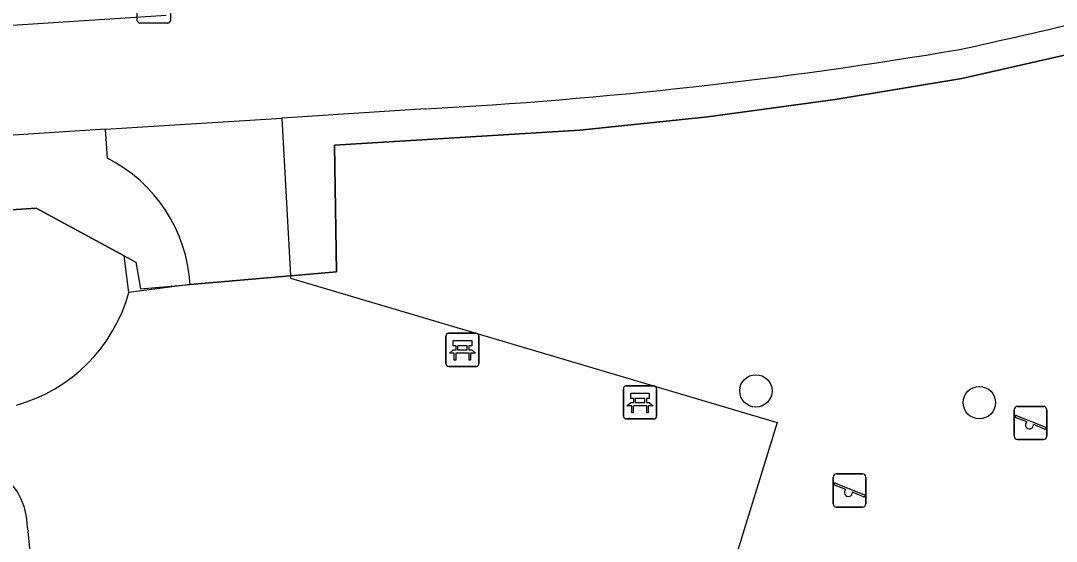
# Model space of a CAD drawing. Extents: x 160732 to 162105, y 387428 to 388479.
# Drawn here: x 160891.24 to 160922.55, y 387621.14 to 387636.88 of the extents above; entities that cross this region are included whole.
import ezdxf

# ---------------------------------------------------------------- set-up
doc = ezdxf.new("R2010")
doc.units = 0
for name, color, linetype in [('IMGEO_Bank', 7, 'Continuous'), ('IMGEO_Berm_groen', 7, 'Continuous'), ('IMGEO_Boom', 7, 'Continuous'), ('IMGEO_Fietspad_gesloten', 7, 'Continuous'), ('IMGEO_Groenvoorziening', 7, 'Continuous'), ('IMGEO_Hek', 7, 'Continuous'), ('IMGEO_Rioolput', 7, 'Continuous'), ('IMGEO_Speelvoorziening', 7, 'Continuous'), ('IMGEO_Voetpad_open', 7, 'Continuous')]:
    doc.layers.add(name, color=color, linetype=linetype)

msp = doc.modelspace()

# ---------------------------------------------------------------- linework, layer by layer
at = {"layer": 'IMGEO_Bank'}
for p, q in [((160904.094, 387626.503), (160904.094, 387627.344)), ((160904.094, 387627.344), (160904.094, 387626.503)), ((160904.169, 387627.428), (160905.01, 387627.428)), ((160905.01, 387627.428), (160904.169, 387627.428)), ((160905.094, 387627.353), (160905.094, 387626.512)), ((160905.094, 387626.512), (160905.094, 387627.353)), ((160904.403, 387626.934), (160904.403, 387627.04)), ((160904.447, 387627.04), (160904.447, 387626.934)), ((160904.735, 387627.046), (160904.453, 387627.046)), ((160904.741, 387626.934), (160904.741, 387627.04)), ((160904.785, 387627.04), (160904.785, 387626.934)), ((160904.791, 387626.826), (160904.398, 387626.826)), ((160904.453, 387626.928), (160904.735, 387626.928)), ((160905.019, 387626.428), (160904.178, 387626.428)), ((160904.178, 387626.428), (160905.019, 387626.428)), ((160909.464, 387624.913), (160909.464, 387625.754)), ((160909.464, 387625.754), (160909.464, 387624.913)), ((160909.539, 387625.838), (160910.38, 387625.838)), ((160910.38, 387625.838), (160909.539, 387625.838)), ((160910.464, 387625.763), (160910.464, 387624.922)), ((160910.464, 387624.922), (160910.464, 387625.763)), ((160909.773, 387625.344), (160909.773, 387625.45)), ((160909.817, 387625.45), (160909.817, 387625.344)), ((160910.105, 387625.456), (160909.823, 387625.456)), ((160910.111, 387625.344), (160910.111, 387625.45)), ((160910.155, 387625.45), (160910.155, 387625.344)), ((160910.161, 387625.236), (160909.768, 387625.236)), ((160909.823, 387625.338), (160910.105, 387625.338)), ((160910.389, 387624.838), (160909.548, 387624.838)), ((160909.548, 387624.838), (160910.389, 387624.838))]:
    msp.add_line(p, q, dxfattribs=at)
for points in [[(160904.397, 387627.046), (160904.311, 387627.046), (160904.311, 387627.207), (160904.874, 387627.207), (160904.874, 387627.046), (160904.791, 387627.046)], [(160904.341, 387626.826), (160904.199, 387626.826), (160904.311, 387626.928), (160904.397, 387626.928)], [(160904.391, 387626.819), (160904.391, 387626.612), (160904.348, 387626.612), (160904.348, 387626.819)], [(160904.791, 387626.928), (160904.874, 387626.928), (160904.986, 387626.826), (160904.847, 387626.826)], [(160904.841, 387626.819), (160904.841, 387626.612), (160904.797, 387626.612), (160904.797, 387626.819)], [(160909.767, 387625.456), (160909.681, 387625.456), (160909.681, 387625.617), (160910.244, 387625.617), (160910.244, 387625.456), (160910.161, 387625.456)], [(160909.711, 387625.236), (160909.569, 387625.236), (160909.681, 387625.338), (160909.767, 387625.338)], [(160909.761, 387625.229), (160909.761, 387625.022), (160909.718, 387625.022), (160909.718, 387625.229)], [(160910.161, 387625.338), (160910.244, 387625.338), (160910.356, 387625.236), (160910.217, 387625.236)], [(160910.211, 387625.229), (160910.211, 387625.022), (160910.167, 387625.022), (160910.167, 387625.229)]]:
    msp.add_lwpolyline(points, dxfattribs=at)
for centre, radius, start, end in [((160904.172, 387627.35), 0.0779, 92.4484, 184.2845), ((160904.172, 387627.35), 0.0779, 92.4484, 184.2845), ((160905.016, 387627.35), 0.0779, 2.4484, 94.2845), ((160905.016, 387627.35), 0.0779, 2.4484, 94.2845), ((160904.396, 387627.039), 0.00671, 2.8957, 87.1043), ((160904.453, 387627.039), 0.00671, 92.8957, 177.1043), ((160904.735, 387627.039), 0.00671, 2.8957, 87.1043), ((160904.792, 387627.039), 0.00671, 92.8957, 177.1043), ((160904.341, 387626.819), 0.00671, 2.8957, 87.1043), ((160904.398, 387626.819), 0.00671, 92.8957, 177.1043), ((160904.396, 387626.935), 0.00671, 272.8957, 357.1043), ((160904.453, 387626.935), 0.00671, 182.8957, 267.1043), ((160904.735, 387626.935), 0.00671, 272.8957, 357.1043), ((160904.792, 387626.935), 0.00671, 182.8957, 267.1043), ((160904.79, 387626.819), 0.00671, 2.8957, 87.1043), ((160904.847, 387626.819), 0.00671, 92.8957, 177.1043), ((160904.172, 387626.506), 0.0779, 182.4484, 274.2845), ((160904.172, 387626.506), 0.0779, 182.4484, 274.2845), ((160905.016, 387626.506), 0.0779, 272.4484, 4.2845), ((160905.016, 387626.506), 0.0779, 272.4484, 4.2845), ((160909.542, 387625.76), 0.0779, 92.4484, 184.2845), ((160909.542, 387625.76), 0.0779, 92.4484, 184.2845), ((160910.386, 387625.76), 0.0779, 2.4484, 94.2845), ((160910.386, 387625.76), 0.0779, 2.4484, 94.2845), ((160909.766, 387625.449), 0.00671, 2.8957, 87.1043), ((160909.823, 387625.449), 0.00671, 92.8957, 177.1043), ((160910.105, 387625.449), 0.00671, 2.8957, 87.1043), ((160910.162, 387625.449), 0.00671, 92.8957, 177.1043), ((160909.711, 387625.229), 0.00671, 2.8957, 87.1043), ((160909.768, 387625.229), 0.00671, 92.8957, 177.1043), ((160909.766, 387625.345), 0.00671, 272.8957, 357.1043), ((160909.823, 387625.345), 0.00671, 182.8957, 267.1043), ((160910.105, 387625.345), 0.00671, 272.8957, 357.1043), ((160910.162, 387625.345), 0.00671, 182.8957, 267.1043), ((160910.16, 387625.229), 0.00671, 2.8957, 87.1043), ((160910.217, 387625.229), 0.00671, 92.8957, 177.1043), ((160909.542, 387624.916), 0.0779, 182.4484, 274.2845), ((160909.542, 387624.916), 0.0779, 182.4484, 274.2845), ((160910.386, 387624.916), 0.0779, 272.4484, 4.2845), ((160910.386, 387624.916), 0.0779, 272.4484, 4.2845)]:
    msp.add_arc(centre, radius, start, end, dxfattribs=at)
at = {"layer": 'IMGEO_Berm_groen'}
msp.add_lwpolyline([(160923.649, 387636.024), (160919.697, 387635.127), (160915.863, 387634.49), (160912.012, 387633.971), (160908.146, 387633.571), (160900.723, 387633.112), (160900.785, 387629.286), (160899.396, 387629.166)], dxfattribs=at)
at = {"layer": 'IMGEO_Boom'}
for centre in [(160913.467, 387625.687), (160920.223, 387625.332)]:
    msp.add_circle(centre, 0.489, dxfattribs=at)
at = {"layer": 'IMGEO_Fietspad_gesloten'}
for points in [[(160840.887, 387633.538), (160848.116, 387634.003), (160860.547, 387634.793), (160879.965, 387636.024), (160895.64, 387637.042)], [(160903.478, 387634.211), (160899.138, 387633.932)], [(160893.797, 387633.596), (160899.138, 387633.932)], [(160893.797, 387633.596), (160841.135, 387630.177)]]:
    msp.add_lwpolyline(points, dxfattribs=at)
for centre, radius, start, end in [((160873.933, 387845.155), 214.082, 282.32238, 283.38586), ((160895.822, 387776.626), 142.62, 273.07701, 279.60571)]:
    msp.add_arc(centre, radius, start, end, dxfattribs=at)
at = {"layer": 'IMGEO_Groenvoorziening'}
msp.add_lwpolyline([(160894.51, 387628.666), (160894.368, 387629.771), (160891.708, 387631.21), (160841.456, 387627.883), (160841.895, 387622.713)], dxfattribs=at)
at = {"layer": 'IMGEO_Hek'}
for points in [[(160899.396, 387629.166), (160900.785, 387629.286), (160900.723, 387633.112), (160908.146, 387633.571), (160912.012, 387633.971), (160915.863, 387634.49), (160919.697, 387635.127), (160923.649, 387636.024)], [(160841.895, 387622.713), (160841.456, 387627.883), (160891.708, 387631.21), (160894.718, 387629.582), (160894.864, 387628.774), (160896.357, 387628.903)], [(160896.357, 387628.903), (160899.396, 387629.166)]]:
    msp.add_lwpolyline(points, dxfattribs=at)
at = {"layer": 'IMGEO_Rioolput'}
for p, q in [((160894.762, 387636.876), (160894.762, 387637.728)), ((160895.763, 387637.728), (160895.763, 387636.876)), ((160895.689, 387636.802), (160894.837, 387636.802))]:
    msp.add_line(p, q, dxfattribs=at)
for points in [[(160894.762, 387636.876), (160894.762, 387637.728)], [(160895.763, 387637.728), (160895.763, 387636.876)], [(160895.689, 387636.802), (160894.837, 387636.802)]]:
    msp.add_lwpolyline(points, dxfattribs=at)
for centre, start, end in [((160894.839, 387636.878), 181.552, 268.448), ((160894.839, 387636.878), 181.552, 268.448), ((160895.687, 387636.878), 271.552, 358.448), ((160895.687, 387636.878), 271.552, 358.448)]:
    msp.add_arc(centre, 0.0765, start, end, dxfattribs=at)
at = {"layer": 'IMGEO_Speelvoorziening'}
for p, q in [((160921.276, 387624.319), (160921.276, 387625.119)), ((160921.276, 387625.119), (160921.276, 387624.319)), ((160921.376, 387625.219), (160922.166, 387625.219)), ((160922.166, 387625.219), (160921.376, 387625.219)), ((160922.266, 387625.119), (160922.266, 387624.319)), ((160922.266, 387624.319), (160922.266, 387625.119)), ((160921.659, 387624.747), (160921.32, 387624.884)), ((160921.345, 387624.944), (160922.221, 387624.591)), ((160922.197, 387624.531), (160921.857, 387624.668)), ((160922.166, 387624.219), (160921.376, 387624.219)), ((160921.376, 387624.219), (160922.166, 387624.219)), ((160915.803, 387622.277), (160915.803, 387623.077)), ((160915.803, 387623.077), (160915.803, 387622.277)), ((160915.872, 387622.902), (160916.748, 387622.549)), ((160915.903, 387623.177), (160916.693, 387623.177)), ((160916.693, 387623.177), (160915.903, 387623.177)), ((160916.793, 387623.077), (160916.793, 387622.277)), ((160916.793, 387622.277), (160916.793, 387623.077)), ((160916.186, 387622.705), (160915.847, 387622.842)), ((160916.724, 387622.489), (160916.384, 387622.626)), ((160916.693, 387622.177), (160915.903, 387622.177)), ((160915.903, 387622.177), (160916.693, 387622.177))]:
    msp.add_line(p, q, dxfattribs=at)
for centre, radius, start, end in [((160921.376, 387625.119), 0.1, 90, 180), ((160921.376, 387625.119), 0.1, 90, 180), ((160922.166, 387625.119), 0.1, 0, 90), ((160922.166, 387625.119), 0.1, 360, 90), ((160921.333, 387624.914), 0.0327, 68.078, 248.078), ((160921.738, 387624.657), 0.12, 130.9928, 5.1632), ((160922.209, 387624.561), 0.0327, 248.078, 68.078), ((160921.376, 387624.319), 0.1, 180, 270), ((160921.376, 387624.319), 0.1, 180, 270), ((160922.166, 387624.319), 0.1, 270, 0), ((160922.166, 387624.319), 0.1, 270, 0), ((160915.903, 387623.077), 0.1, 90, 180), ((160915.903, 387623.077), 0.1, 90, 180), ((160915.86, 387622.872), 0.0327, 68.078, 248.078), ((160916.693, 387623.077), 0.1, 0, 90), ((160916.693, 387623.077), 0.1, 360, 90), ((160916.265, 387622.615), 0.12, 130.9928, 5.1632), ((160915.903, 387622.277), 0.1, 180, 270), ((160915.903, 387622.277), 0.1, 180, 270), ((160916.693, 387622.277), 0.1, 270, 0), ((160916.693, 387622.277), 0.1, 270, 0), ((160916.736, 387622.519), 0.0327, 248.078, 68.078)]:
    msp.add_arc(centre, radius, start, end, dxfattribs=at)
at = {"layer": 'IMGEO_Voetpad_open'}
for points in [[(160899.138, 387633.932), (160899.396, 387629.166)], [(160893.857, 387632.72), (160893.797, 387633.596)], [(160899.396, 387629.166), (160896.357, 387628.903)], [(160899.396, 387629.166), (160899.4, 387629.09), (160914.114, 387624.735), (160912.582, 387619.762)], [(160896.357, 387628.903), (160894.51, 387628.666)], [(160891.44, 387621.544), (160893.512, 387600.761)]]:
    msp.add_lwpolyline(points, dxfattribs=at)
for centre, radius, start, end in [((160891.784, 387628.635), 4.581, 3.3536, 63.0931), ((160889.79, 387629.973), 4.898, 285.6113, 344.5233), ((160889.394, 387621.561), 2.046, 359.528, 58.4429)]:
    msp.add_arc(centre, radius, start, end, dxfattribs=at)

doc.saveas('drawing.dxf')
